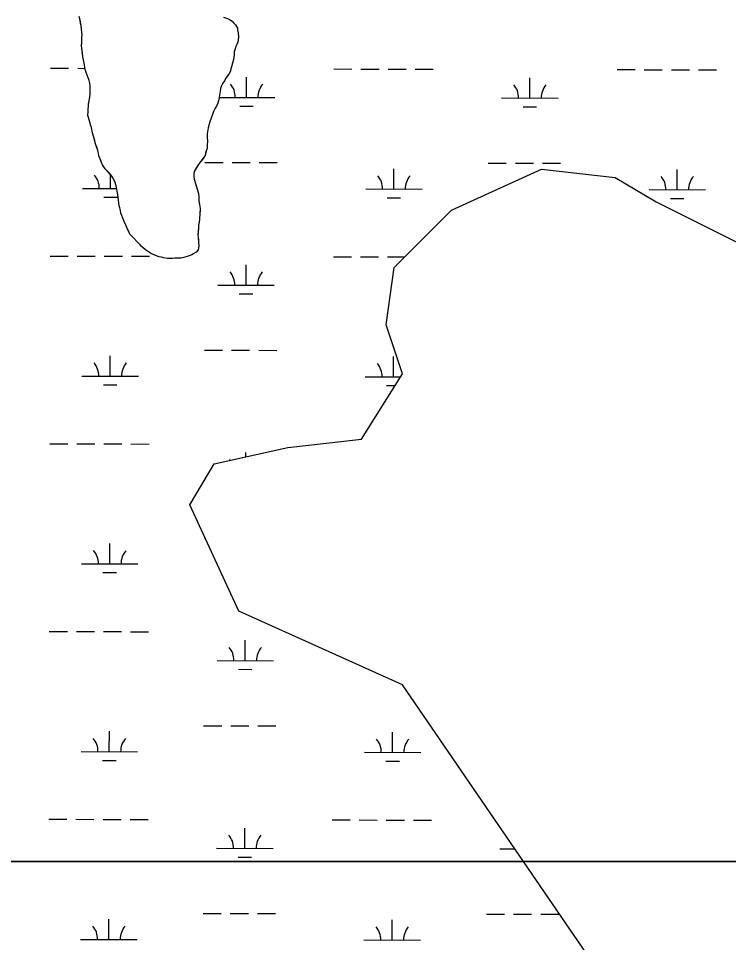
# Model space of a CAD drawing. Extents: x 3177385 to 3215275, y 903885 to 929304.
# Drawn here: x 3197638 to 3198896, y 924344 to 925981 of the extents above; entities that cross this region are included whole.
import ezdxf

# ---------------------------------------------------------------- set-up
doc = ezdxf.new("R2010")
doc.units = 0
for name, color, linetype in [('V-SITE-VEGE', 7, 'Continuous'), ('V-TOPO-SHOR', 7, 'Continuous'), ('V-WETL-SWMP', 7, 'Continuous')]:
    doc.layers.add(name, color=color, linetype=linetype)

msp = doc.modelspace()

# ---------------------------------------------------------------- linework, layer by layer
at = {"layer": 'V-SITE-VEGE'}
for p, q in [((3197747.3, 925978.3), (3197745.9, 925984.6)), ((3197749, 925968.6), (3197747.3, 925978.3)), ((3197750.7, 925956.4), (3197749, 925968.6)), ((3198008.6, 925981.1), (3198012, 925979.4)), ((3198012, 925979.4), (3198016.9, 925976.2)), ((3198016.9, 925976.2), (3198020, 925973.1)), ((3198020, 925973.1), (3198022.8, 925969.9)), ((3198022.8, 925969.9), (3198024.5, 925966.8)), ((3197750.6, 925948.1), (3197751, 925952.2)), ((3197751, 925952.2), (3197750.7, 925956.4)), ((3198024.5, 925966.8), (3198026.2, 925964)), ((3198026.2, 925964), (3198026.5, 925960.9)), ((3198026.5, 925960.9), (3198027.6, 925955.7)), ((3198027.6, 925955.7), (3198027.6, 925953.6)), ((3198027.6, 925953.6), (3198027.9, 925951.8)), ((3198027.9, 925951.8), (3198027.9, 925948)), ((3197749.8, 925933.1), (3197750.6, 925940.1)), ((3197750.6, 925940.1), (3197750.6, 925948.1)), ((3198025, 925935.2), (3198023.3, 925931.7)), ((3198026.8, 925939), (3198025, 925935.2)), ((3198027.9, 925948), (3198026.8, 925939)), ((3197750.2, 925927.9), (3197749.8, 925933.1)), ((3197752.5, 925913.3), (3197750.2, 925927.9)), ((3198020.4, 925922), (3198020.1, 925916.8)), ((3198022.2, 925927.5), (3198020.4, 925922)), ((3198023.3, 925931.7), (3198022.2, 925927.5)), ((3197753.5, 925907.7), (3197752.5, 925913.3)), ((3197754.9, 925898.7), (3197753.5, 925907.7)), ((3198017.9, 925904.3), (3198015.4, 925895.6)), ((3198019.3, 925908.5), (3198017.9, 925904.3)), ((3198020, 925912.3), (3198019.3, 925908.5)), ((3198020.1, 925916.8), (3198020, 925912.3)), ((3197755.9, 925894.5), (3197754.9, 925898.7)), ((3197756.9, 925889), (3197755.9, 925894.5)), ((3197758.3, 925885.5), (3197756.9, 925889)), ((3198013.7, 925887.6), (3198011.6, 925883.5)), ((3198014.7, 925891.8), (3198013.7, 925887.6)), ((3198015.4, 925895.6), (3198014.7, 925891.8)), ((3197760, 925880.6), (3197758.3, 925885.5)), ((3197761.4, 925876.1), (3197760, 925880.6)), ((3197763.4, 925871.2), (3197761.4, 925876.1)), ((3197764.8, 925866.3), (3197763.4, 925871.2)), ((3198003.2, 925870.7), (3198000.4, 925866.5)), ((3198004.6, 925873.8), (3198003.2, 925870.7)), ((3198011.6, 925883.5), (3198004.6, 925873.8)), ((3197765.1, 925861.5), (3197764.8, 925866.3)), ((3197765, 925848.3), (3197765.1, 925861.5)), ((3197996.1, 925856.8), (3197995.4, 925851.2)), ((3197997.2, 925860.6), (3197996.1, 925856.8)), ((3198000.4, 925866.5), (3197997.2, 925860.6)), ((3197763.2, 925835.1), (3197764.7, 925841.7)), ((3197764.7, 925841.7), (3197765, 925848.3)), ((3197994, 925840.5), (3197992.5, 925835.3)), ((3197994.3, 925846.7), (3197994, 925840.5)), ((3197995.4, 925851.2), (3197994.3, 925846.7)), ((3197761.4, 925821.2), (3197762.1, 925825.3)), ((3197761.4, 925815.6), (3197761.4, 925821.2)), ((3197762.1, 925825.3), (3197762.5, 925829.5)), ((3197762.5, 925829.5), (3197763.2, 925835.1)), ((3197986.6, 925822.5), (3197983.8, 925816.2)), ((3197989, 925825.6), (3197986.6, 925822.5)), ((3197991.5, 925830.8), (3197989, 925825.6)), ((3197992.5, 925835.3), (3197991.5, 925830.8)), ((3197761, 925809.4), (3197761.4, 925815.6)), ((3197762.4, 925805.5), (3197761, 925809.4)), ((3197765.1, 925795.8), (3197762.4, 925805.5)), ((3197979.9, 925806.2), (3197977.1, 925797.8)), ((3197982, 925811), (3197979.9, 925806.2)), ((3197983.8, 925816.2), (3197982, 925811)), ((3197766.1, 925792.7), (3197765.1, 925795.8)), ((3197767.5, 925787.8), (3197766.1, 925792.7)), ((3197769.5, 925778.7), (3197767.5, 925787.8)), ((3197977.1, 925797.8), (3197974.2, 925787.1)), ((3197771.3, 925772.8), (3197769.5, 925778.7)), ((3197774.3, 925761), (3197771.3, 925772.8)), ((3197973.9, 925784), (3197972.8, 925776.7)), ((3197972.8, 925776.7), (3197972.8, 925769.4)), ((3197974.2, 925787.1), (3197973.9, 925784)), ((3197775.3, 925757.5), (3197774.3, 925761)), ((3197779.1, 925747.4), (3197775.3, 925757.5)), ((3197972.7, 925756.2), (3197972.3, 925750.6)), ((3197973.1, 925764.5), (3197972.7, 925756.2)), ((3197972.8, 925769.4), (3197973.1, 925764.5)), ((3197780.1, 925742.2), (3197779.1, 925747.4)), ((3197780.8, 925737.7), (3197780.1, 925742.2)), ((3197968.8, 925738.5), (3197967.4, 925735.7)), ((3197970.9, 925746.4), (3197968.8, 925738.5)), ((3197972.3, 925750.6), (3197970.9, 925746.4)), ((3197782.2, 925733.5), (3197780.8, 925737.7)), ((3197785.3, 925726.2), (3197782.2, 925733.5)), ((3197787.3, 925722), (3197785.3, 925726.2)), ((3197791.8, 925714.7), (3197787.3, 925722)), ((3197959.7, 925725.7), (3197955.8, 925720.8)), ((3197967.4, 925735.7), (3197959.7, 925725.7)), ((3197795.3, 925711.2), (3197791.8, 925714.7)), ((3197803.9, 925701.8), (3197795.3, 925711.2)), ((3197949.1, 925705.9), (3197948.8, 925700.4)), ((3197949.2, 925709.7), (3197949.1, 925705.9)), ((3197955.8, 925720.8), (3197949.2, 925709.7)), ((3197805.6, 925699), (3197803.9, 925701.8)), ((3197809.4, 925690.6), (3197805.6, 925699)), ((3197811.8, 925682.3), (3197809.4, 925690.6)), ((3197948.8, 925700.4), (3197949.4, 925696.5)), ((3197949.4, 925696.5), (3197957, 925671.1)), ((3197812.5, 925678.8), (3197811.8, 925682.3)), ((3197812.8, 925675.3), (3197812.5, 925678.8)), ((3197814.2, 925668.7), (3197812.8, 925675.3)), ((3197815.5, 925660), (3197814.2, 925668.7)), ((3197816.2, 925653.4), (3197815.5, 925660)), ((3197957, 925671.1), (3197958, 925664.5)), ((3197958, 925664.5), (3197957.9, 925658.6)), ((3197957.9, 925658.6), (3197958.9, 925651.7)), ((3197816.8, 925649.3), (3197816.2, 925653.4)), ((3197817.5, 925645.4), (3197816.8, 925649.3)), ((3197818.9, 925640.6), (3197817.5, 925645.4)), ((3197819.5, 925636.4), (3197818.9, 925640.6)), ((3197958.9, 925651.7), (3197959.6, 925647.8)), ((3197959.6, 925647.8), (3197960.3, 925644.7)), ((3197960.3, 925644.7), (3197959.6, 925636.4)), ((3197821.3, 925632.2), (3197819.5, 925636.4)), ((3197823, 925627.3), (3197821.3, 925632.2)), ((3197825.7, 925621.1), (3197823, 925627.3)), ((3197959.2, 925625.2), (3197958.4, 925620)), ((3197959.5, 925632.9), (3197959.2, 925628.7)), ((3197959.2, 925628.7), (3197959.2, 925625.2)), ((3197959.6, 925636.4), (3197959.5, 925632.9)), ((3197829.2, 925613.8), (3197825.7, 925621.1)), ((3197831.2, 925607.8), (3197829.2, 925613.8)), ((3197832.9, 925604.7), (3197831.2, 925607.8)), ((3197957, 925610.7), (3197955.9, 925597.1)), ((3197958.4, 925620), (3197957, 925614.8)), ((3197957, 925614.8), (3197957, 925610.7)), ((3197835.7, 925598.8), (3197832.9, 925604.7)), ((3197842.6, 925591.8), (3197835.7, 925598.8)), ((3197847.8, 925586.2), (3197842.6, 925591.8)), ((3197955.9, 925597.1), (3197956.6, 925593.6)), ((3197956.6, 925593.6), (3197957.2, 925584.3)), ((3197850.9, 925582.7), (3197847.8, 925586.2)), ((3197855.7, 925577.8), (3197850.9, 925582.7)), ((3197862.6, 925571.5), (3197855.7, 925577.8)), ((3197957.2, 925584.3), (3197957.5, 925577.7)), ((3197957.5, 925577.7), (3197957.2, 925574.5)), ((3197865.8, 925569.4), (3197862.6, 925571.5)), ((3197868.2, 925568), (3197865.8, 925569.4)), ((3197873, 925564.9), (3197868.2, 925568)), ((3197880, 925561.7), (3197873, 925564.9)), ((3197884.1, 925560), (3197880, 925561.7)), ((3197887.2, 925558.9), (3197884.1, 925560)), ((3197891.4, 925558.2), (3197887.2, 925558.9)), ((3197940.4, 925560.4), (3197932.8, 925558)), ((3197945.3, 925562.1), (3197940.4, 925560.4)), ((3197948.1, 925563.8), (3197945.3, 925562.1)), ((3197948.8, 925564.5), (3197948.1, 925563.8)), ((3197953, 925567.3), (3197948.8, 925564.5)), ((3197956.5, 925571.4), (3197953, 925567.3)), ((3197957.2, 925574.5), (3197956.5, 925571.4)), ((3197895.9, 925556.8), (3197891.4, 925558.2)), ((3197902.5, 925556.1), (3197895.9, 925556.8)), ((3197907.4, 925555.7), (3197902.5, 925556.1)), ((3197911.2, 925556), (3197907.4, 925555.7)), ((3197915, 925556.7), (3197911.2, 925556)), ((3197925.8, 925556.6), (3197915, 925556.7)), ((3197928.9, 925557), (3197925.8, 925556.6)), ((3197932.8, 925558), (3197928.9, 925557)), ((3194782.9, 924487.2), (3199500.1, 924487.2))]:
    msp.add_line(p, q, dxfattribs=at)
msp.add_lwpolyline([(3199500.1, 924487.2), (3194782.9, 924487.2)], dxfattribs=at)
at = {"layer": 'V-TOPO-SHOR'}
for points in [[(3197764.7, 925841.7), (3197765, 925848.3), (3197765.1, 925855.2), (3197765.1, 925861.5), (3197764.8, 925866.3), (3197763.4, 925871.2), (3197761.4, 925876.1), (3197760, 925880.6), (3197758.3, 925885.5), (3197756.9, 925889), (3197755.9, 925894.5), (3197754.9, 925898.7), (3197753.5, 925907.7), (3197752.5, 925913.3), (3197751.5, 925919.6), (3197750.2, 925927.9), (3197749.8, 925933.1), (3197750.2, 925936.6), (3197750.6, 925940.1), (3197750.6, 925944.2), (3197750.6, 925948.1), (3197751, 925952.2), (3197750.7, 925956.4), (3197749.6, 925963.3), (3197749, 925968.6), (3197748.3, 925972.4), (3197747.3, 925978.3), (3197745.9, 925984.6)], [(3198001.3, 925983.6), (3198008.6, 925981.1), (3198012, 925979.4), (3198016.9, 925976.2), (3198020, 925973.1), (3198022.8, 925969.9), (3198024.5, 925966.8), (3198026.2, 925964), (3198026.5, 925960.9), (3198027.6, 925955.7), (3198027.6, 925953.6), (3198027.9, 925951.8), (3198027.9, 925948), (3198026.8, 925939), (3198025, 925935.2), (3198023.3, 925931.7), (3198022.2, 925927.5), (3198020.4, 925922), (3198020.1, 925916.8), (3198020, 925912.3), (3198019.3, 925908.5), (3198017.9, 925904.3), (3198015.4, 925895.6), (3198014.7, 925891.8), (3198013.7, 925887.6), (3198011.6, 925883.5), (3198008.1, 925878.6), (3198004.6, 925873.8), (3198003.2, 925870.7), (3198000.4, 925866.5), (3197997.2, 925860.6), (3197996.1, 925856.8), (3197995.4, 925851.2), (3197994.3, 925846.7), (3197994, 925840.5), (3197992.5, 925835.3), (3197991.5, 925830.8), (3197989, 925825.6), (3197986.6, 925822.5), (3197983.8, 925816.2), (3197982, 925811), (3197979.9, 925806.2), (3197978.8, 925803), (3197977.1, 925797.8), (3197976, 925793.7), (3197974.2, 925787.1), (3197973.9, 925784), (3197972.8, 925776.7), (3197972.8, 925772.8), (3197972.8, 925769.4), (3197973.1, 925764.5), (3197972.7, 925756.2), (3197972.3, 925750.6), (3197970.9, 925746.4), (3197969.8, 925742.3), (3197968.8, 925738.5), (3197967.4, 925735.7), (3197965.3, 925732.9), (3197962.8, 925729.8), (3197959.7, 925725.7), (3197955.8, 925720.8), (3197953.7, 925717.3), (3197949.2, 925709.7), (3197949.1, 925705.9), (3197948.8, 925700.4), (3197949.4, 925696.5), (3197952.2, 925687.1), (3197955.9, 925674.6), (3197957, 925671.1), (3197958, 925664.5), (3197957.9, 925658.6)], [(3197957.9, 925658.6), (3197958.6, 925653.7), (3197958.9, 925651.7), (3197959.6, 925647.8), (3197960.3, 925644.7), (3197959.9, 925640.5), (3197959.6, 925636.4), (3197959.5, 925632.9), (3197959.2, 925628.7), (3197959.2, 925625.2), (3197958.4, 925620), (3197957, 925614.8), (3197957, 925610.7), (3197956.3, 925601.3), (3197955.9, 925597.1), (3197956.6, 925593.6), (3197956.9, 925589.1), (3197957.2, 925584.3), (3197957.5, 925577.7), (3197957.2, 925574.5), (3197956.5, 925571.4), (3197953, 925567.3), (3197948.8, 925564.5), (3197948.1, 925563.8), (3197945.3, 925562.1), (3197940.4, 925560.4), (3197932.8, 925558), (3197928.9, 925557), (3197925.8, 925556.6), (3197920.9, 925556.7), (3197915, 925556.7), (3197911.2, 925556), (3197907.4, 925555.7), (3197907, 925555.7), (3197902.5, 925556.1), (3197895.9, 925556.8), (3197891.4, 925558.2), (3197887.2, 925558.9), (3197884.1, 925560), (3197880, 925561.7), (3197876.8, 925563.1), (3197873, 925564.9), (3197868.2, 925568), (3197865.8, 925569.4), (3197862.6, 925571.5), (3197855.7, 925577.8), (3197853.7, 925579.9), (3197850.9, 925582.7), (3197847.8, 925586.2), (3197842.6, 925591.8), (3197838.8, 925595.6), (3197835.7, 925598.8), (3197832.9, 925604.7), (3197831.2, 925607.8), (3197829.2, 925613.8), (3197825.7, 925621.1), (3197823, 925627.3), (3197821.3, 925632.2), (3197819.5, 925636.4), (3197818.9, 925640.6), (3197817.5, 925645.4), (3197816.8, 925649.3), (3197816.2, 925653.4), (3197815.5, 925660), (3197814.2, 925668.7), (3197812.8, 925675.3), (3197812.5, 925678.8), (3197811.8, 925682.3), (3197809.4, 925690.6), (3197807.7, 925694.5), (3197805.6, 925699), (3197803.9, 925701.8), (3197799.8, 925706.3), (3197795.3, 925711.2), (3197791.8, 925714.7), (3197787.3, 925722), (3197785.3, 925726.2), (3197783.9, 925729.3), (3197782.2, 925733.5), (3197780.8, 925737.7), (3197780.1, 925742.2), (3197779.1, 925747.4), (3197777.1, 925753), (3197775.3, 925757.5), (3197774.3, 925761), (3197773.3, 925764.8), (3197772.3, 925768.7), (3197771.3, 925772.8), (3197769.5, 925778.7), (3197767.5, 925787.8), (3197766.1, 925792.7), (3197765.1, 925795.8), (3197764.1, 925799.6), (3197762.4, 925805.5), (3197761, 925809.4), (3197761.4, 925815.6), (3197761.4, 925821.2), (3197762.1, 925825.3), (3197762.5, 925829.5), (3197763.2, 925835.1), (3197764.7, 925841.7)]]:
    msp.add_lwpolyline(points, dxfattribs=at)
at = {"layer": 'V-WETL-SWMP'}
for p, q in [((3197695.1, 925892.9), (3197727.1, 925892.8)), ((3197743.1, 925892.8), (3197756.2, 925892.7)), ((3198197, 925891.7), (3198229, 925891.6)), ((3198245, 925891.6), (3198277, 925891.5)), ((3198293, 925891.5), (3198325, 925891.4)), ((3198341, 925891.4), (3198373, 925891.3)), ((3198698.9, 925890.5), (3198730.9, 925890.5)), ((3198746.9, 925890.4), (3198778.9, 925890.3)), ((3198794.9, 925890.3), (3198826.9, 925890.2)), ((3198842.9, 925890.2), (3198874.9, 925890.1)), ((3198042.3, 925841.3), (3198042.4, 925877.3)), ((3198544.2, 925840.2), (3198544.3, 925876.2)), ((3197994, 925841.4), (3198092.3, 925841.2)), ((3198494.2, 925840.3), (3198594.2, 925840)), ((3198030.3, 925825.9), (3198054.3, 925825.9)), ((3198532.2, 925824.8), (3198556.2, 925824.7)), ((3197968.6, 925726.1), (3198000.6, 925726)), ((3198016.6, 925725.9), (3198048.6, 925725.9)), ((3198064.6, 925725.8), (3198096.6, 925725.8)), ((3198470.5, 925724.9), (3198502.5, 925724.8)), ((3198518.5, 925724.8), (3198550.5, 925724.7)), ((3198566.5, 925724.7), (3198598.5, 925724.6)), ((3198303.4, 925678.9), (3198303.4, 925714.9)), ((3198805.3, 925677.7), (3198805.3, 925713.7)), ((3197801.4, 925680), (3197801.5, 925704.4)), ((3197751.4, 925680.1), (3197812.2, 925680)), ((3198253.4, 925679), (3198353.4, 925678.7)), ((3198755.3, 925677.8), (3198855.3, 925677.6)), ((3197789.4, 925664.6), (3197813.4, 925664.6)), ((3198291.3, 925663.4), (3198315.3, 925663.4)), ((3198793.2, 925662.3), (3198817.2, 925662.2)), ((3197694.3, 925560.2), (3197726.3, 925560.1)), ((3197742.3, 925560.1), (3197774.3, 925560)), ((3197790.3, 925560), (3197822.3, 925559.9)), ((3197838.3, 925559.9), (3197870.3, 925559.8)), ((3198196.2, 925559), (3198228.2, 925559)), ((3198244.2, 925558.9), (3198276.2, 925558.8)), ((3198292.2, 925558.8), (3198322.8, 925558.7)), ((3198041.5, 925508.6), (3198041.6, 925544.6)), ((3197991.5, 925508.8), (3198091.5, 925508.5)), ((3198029.5, 925493.2), (3198053.5, 925493.2)), ((3197800.7, 925347.3), (3197800.8, 925383.3)), ((3197967.8, 925393.4), (3197999.8, 925393.3)), ((3198015.8, 925393.3), (3198047.8, 925393.2)), ((3198063.8, 925393.2), (3198095.8, 925393.1)), ((3198302.6, 925346.2), (3198302.7, 925382.2)), ((3197750.7, 925347.5), (3197850.7, 925347.2)), ((3198252.6, 925346.3), (3198315.3, 925346.1)), ((3197788.6, 925331.9), (3197812.6, 925331.9)), ((3198290.5, 925330.8), (3198305.7, 925330.7)), ((3197693.5, 925227.5), (3197725.5, 925227.4)), ((3197741.5, 925227.4), (3197773.5, 925227.3)), ((3197789.5, 925227.3), (3197821.5, 925227.2)), ((3197837.5, 925227.2), (3197869.5, 925227.1)), ((3198040.8, 925204.2), (3198040.8, 925212)), ((3197799.9, 925014.7), (3197800, 925050.7)), ((3197967.1, 925060.7), (3197968.7, 925060.7)), ((3197749.9, 925014.8), (3197849.9, 925014.6)), ((3197787.9, 924999.3), (3197811.9, 924999.2)), ((3197692.8, 924894.8), (3197724.8, 924894.8)), ((3197740.8, 924894.7), (3197772.8, 924894.7)), ((3197788.8, 924894.6), (3197820.8, 924894.6)), ((3197836.8, 924894.5), (3197868.8, 924894.4)), ((3198040, 924843.3), (3198040.1, 924879.3)), ((3197990, 924843.4), (3198090, 924843.2)), ((3198027.9, 924827.9), (3198051.9, 924827.8)), ((3197966.3, 924728), (3197998.3, 924728)), ((3198014.3, 924727.9), (3198046.3, 924727.9)), ((3198062.3, 924727.8), (3198094.3, 924727.7)), ((3197799.1, 924682), (3197799.2, 924718)), ((3198301, 924680.8), (3198301.1, 924716.8)), ((3197749.1, 924682.1), (3197849.1, 924681.9)), ((3198251, 924680.9), (3198351, 924680.7)), ((3197787.1, 924666.6), (3197811.1, 924666.5)), ((3198289, 924665.4), (3198313, 924665.4)), ((3197692, 924562.2), (3197724, 924562.1)), ((3197740, 924562.1), (3197772, 924562)), ((3197788, 924562), (3197820, 924561.9)), ((3197836, 924561.8), (3197868, 924561.8)), ((3198193.9, 924561), (3198225.9, 924560.9)), ((3198241.9, 924560.9), (3198273.9, 924560.8)), ((3198289.9, 924560.8), (3198321.9, 924560.7)), ((3198337.9, 924560.7), (3198369.9, 924560.6)), ((3198039.2, 924510.6), (3198039.3, 924546.6)), ((3197989.2, 924510.7), (3198089.2, 924510.5)), ((3198027.2, 924495.2), (3198051.2, 924495.2)), ((3198491.1, 924509.6), (3198517.8, 924509.5)), ((3197798.3, 924349.3), (3197798.4, 924385.3)), ((3197965.5, 924395.4), (3197997.5, 924395.3)), ((3198013.5, 924395.3), (3198045.5, 924395.2)), ((3198061.5, 924395.1), (3198093.5, 924395.1)), ((3198300.3, 924348.2), (3198300.3, 924384.2)), ((3198467.4, 924394.2), (3198499.4, 924394.1)), ((3198515.4, 924394.1), (3198547.4, 924394)), ((3198563.4, 924394), (3198595.4, 924393.9)), ((3197748.3, 924349.4), (3197848.3, 924349.2)), ((3198250.3, 924348.3), (3198350.3, 924348))]:
    msp.add_line(p, q, dxfattribs=at)
for points in [[(3198001.3, 925983.6), (3198008.6, 925981.1), (3198012, 925979.4), (3198016.9, 925976.2), (3198020, 925973.1), (3198022.8, 925969.9), (3198024.5, 925966.8), (3198026.2, 925964), (3198026.5, 925960.9), (3198027.6, 925955.7), (3198027.6, 925953.6), (3198027.9, 925951.8), (3198027.9, 925948), (3198026.8, 925939), (3198025, 925935.2), (3198023.3, 925931.7), (3198022.2, 925927.5), (3198020.4, 925922), (3198020.1, 925916.8), (3198020, 925912.3), (3198019.3, 925908.5), (3198017.9, 925904.3), (3198015.4, 925895.6), (3198014.7, 925891.8), (3198013.7, 925887.6), (3198011.6, 925883.5), (3198004.6, 925873.8), (3198003.2, 925870.7), (3198000.4, 925866.5), (3197997.2, 925860.6), (3197996.1, 925856.8), (3197995.4, 925851.2), (3197994.3, 925846.7), (3197994, 925840.5), (3197992.5, 925835.3), (3197991.5, 925830.8), (3197989, 925825.6), (3197986.6, 925822.5), (3197983.8, 925816.2), (3197982, 925811), (3197979.9, 925806.2), (3197977.1, 925797.8), (3197976, 925793.7), (3197974.2, 925787.1), (3197973.9, 925784), (3197972.8, 925776.7), (3197972.8, 925769.4), (3197973.1, 925764.5), (3197972.7, 925756.2), (3197972.3, 925750.6), (3197970.9, 925746.4), (3197969.8, 925742.3), (3197968.8, 925738.5), (3197967.4, 925735.7), (3197965.3, 925732.9), (3197962.8, 925729.8), (3197959.7, 925725.7), (3197955.8, 925720.8), (3197953.7, 925717.3), (3197949.2, 925709.7), (3197949.1, 925705.9), (3197948.8, 925700.4), (3197949.4, 925696.5), (3197952.2, 925687.1), (3197955.9, 925674.6), (3197957, 925671.1), (3197958, 925664.5), (3197957.9, 925658.6), (3197958.6, 925653.7), (3197958.9, 925651.7), (3197959.6, 925647.8), (3197960.3, 925644.7), (3197959.6, 925636.4), (3197959.5, 925632.9), (3197959.2, 925628.7), (3197959.2, 925625.3), (3197958.4, 925620), (3197957, 925614.8), (3197957, 925610.7), (3197956.3, 925601.3), (3197955.9, 925597.1), (3197956.6, 925593.6), (3197956.9, 925589.1), (3197957.2, 925584.3), (3197957.5, 925577.7), (3197957.2, 925574.5), (3197956.5, 925571.4), (3197953, 925567.3), (3197948.8, 925564.5), (3197948.1, 925563.8), (3197945.3, 925562.1), (3197940.4, 925560.4), (3197932.8, 925558), (3197928.9, 925557), (3197925.8, 925556.6), (3197915, 925556.7), (3197911.2, 925556), (3197907.4, 925555.7), (3197907, 925555.7), (3197902.5, 925556.1), (3197895.9, 925556.8), (3197891.4, 925558.2), (3197887.2, 925558.9), (3197884.1, 925560), (3197880, 925561.7), (3197876.8, 925563.1), (3197873, 925564.9), (3197868.2, 925568), (3197865.8, 925569.4), (3197862.6, 925571.5), (3197855.7, 925577.8), (3197850.9, 925582.7), (3197847.8, 925586.2), (3197842.6, 925591.8), (3197835.7, 925598.8), (3197832.9, 925604.7), (3197831.2, 925607.8), (3197829.2, 925613.8), (3197825.7, 925621.1), (3197823, 925627.3), (3197821.3, 925632.2), (3197819.5, 925636.4), (3197818.9, 925640.6), (3197817.5, 925645.4), (3197816.8, 925649.3), (3197816.2, 925653.4), (3197815.5, 925660), (3197814.2, 925668.7), (3197812.8, 925675.3), (3197812.5, 925678.8), (3197811.8, 925682.3), (3197809.4, 925690.6), (3197807.7, 925694.5), (3197805.6, 925699), (3197803.9, 925701.8), (3197799.8, 925706.3), (3197795.3, 925711.2), (3197791.8, 925714.7), (3197787.3, 925722), (3197785.3, 925726.2), (3197783.9, 925729.3), (3197782.2, 925733.5), (3197780.8, 925737.7), (3197780.1, 925742.2), (3197779.1, 925747.4), (3197777.1, 925753), (3197775.3, 925757.5), (3197774.3, 925761), (3197772.3, 925768.7), (3197771.3, 925772.8), (3197769.5, 925778.7), (3197767.5, 925787.8), (3197766.1, 925792.7), (3197765.1, 925795.8), (3197764.1, 925799.6), (3197762.4, 925805.5), (3197761, 925809.4), (3197761.4, 925815.6), (3197761.4, 925821.2), (3197762.1, 925825.3), (3197762.5, 925829.5), (3197763.2, 925835.1), (3197764.7, 925841.7), (3197765, 925848.3), (3197765.1, 925861.5), (3197764.8, 925866.3), (3197763.4, 925871.2), (3197761.4, 925876.1), (3197760, 925880.6), (3197758.3, 925885.5), (3197756.9, 925889), (3197755.9, 925894.5), (3197754.9, 925898.7), (3197753.5, 925907.7), (3197752.5, 925913.3), (3197750.2, 925927.9), (3197749.8, 925933.1), (3197750.6, 925940.1), (3197750.6, 925948), (3197751, 925952.2), (3197750.7, 925956.4), (3197749.6, 925963.3), (3197749, 925968.6), (3197748.3, 925972.4), (3197747.3, 925978.3), (3197745.9, 925984.6)], [(3198666.5, 924292.5), (3198318.6, 924800.2), (3198028.6, 924930.7), (3197941.6, 925119.3), (3197985.1, 925191.8), (3198115.6, 925220.9), (3198246.1, 925235.4), (3198318.6, 925351.4), (3198289.6, 925438.4), (3198304.1, 925540), (3198405.6, 925641.5), (3198565, 925714), (3198695.5, 925699.5), (3198768, 925656), (3198913, 925583.5)]]:
    msp.add_lwpolyline(points, dxfattribs=at)
for centre, start, end in [((3197987.1, 925841.9), 359.0948, 40.6385), ((3198097.5, 925841.7), 139.0948, 180.6385), ((3198489, 925840.8), 359.0948, 40.6385), ((3198599.4, 925840.5), 139.0948, 180.6385), ((3197746.2, 925680.6), 359.0948, 40.6385), ((3198248.1, 925679.5), 359.0948, 40.6385), ((3198358.6, 925679.2), 139.0948, 180.6385), ((3198750, 925678.3), 359.0948, 40.6385), ((3198860.5, 925678), 139.0948, 180.6385), ((3197986.3, 925509.3), 359.0948, 40.6385), ((3198096.8, 925509), 139.0948, 180.6385), ((3197745.4, 925347.9), 359.0948, 40.6385), ((3197855.9, 925347.7), 139.0948, 180.6385), ((3198247.3, 925346.8), 359.0948, 40.6385), ((3197985.5, 925176.6), 37.6924, 40.6385), ((3197744.7, 925015.3), 359.0948, 40.6385), ((3197855.1, 925015), 139.0948, 180.6385), ((3197984.7, 924843.9), 359.0948, 40.6385), ((3198095.2, 924843.6), 139.0948, 180.6385), ((3197743.9, 924682.6), 359.0948, 40.6385), ((3197854.4, 924682.3), 139.0948, 180.6385), ((3198245.8, 924681.4), 359.0948, 40.6385), ((3198356.3, 924681.2), 139.0948, 180.6385), ((3197984, 924511.2), 359.0948, 40.6385), ((3198094.4, 924511), 139.0948, 180.6385), ((3197743.1, 924349.9), 359.0948, 40.6385), ((3197853.6, 924349.7), 139.0948, 180.6385), ((3198245, 924348.8), 359.0948, 40.6385), ((3198355.5, 924348.5), 139.0948, 180.6385)]:
    msp.add_arc(centre, 35.2, start, end, dxfattribs=at)

doc.saveas('drawing.dxf')
